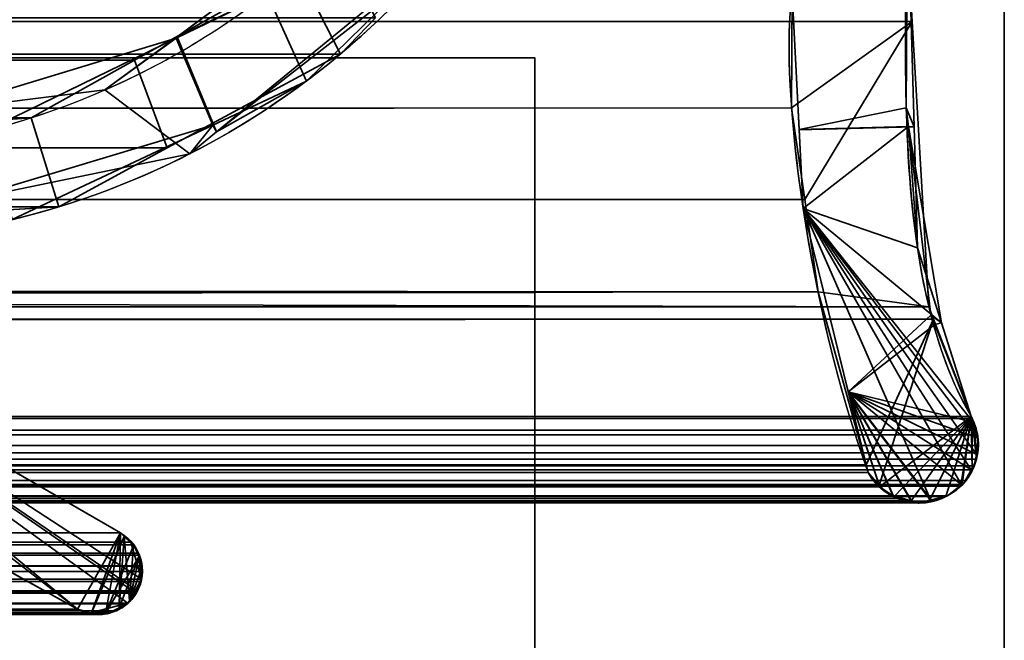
# Model space of a CAD drawing. Header units: millimetres. Extents: x -603 to 3703, y -115 to 249.
# Tile 576 of 656: x 1966.61 to 1975, y -4.96 to 0.33. Entities that reach past the tile are written whole.
import ezdxf

# ---------------------------------------------------------------- set-up
doc = ezdxf.new("R2010")
doc.units = ezdxf.units.MM
doc.layers.add('152', color=7, linetype='Continuous', true_color=0xffffff)

# ---------------------------------------------------------------- blocks, each defined once
blk = doc.blocks.new('UG_SURFACE_002')
at = {"layer": '152', "color": 252, "linetype": 'Continuous', "lineweight": 35}
for points in [[(2165, -13.3, 2212.25), (2165, 230.4, 2212.25), (835, 230.4, 2212.25), (835, -13.3, 2212.25)], [(985, -13.3, 2062.2499), (985, 230.4, 2062.2499), (2015.0001, 230.4, 2062.2499), (2015.0001, -13.3, 2062.2499)]]:
    blk.add_3dface(points, dxfattribs=at)
blk = doc.blocks.new('UG_SURFACE_090')
at = {"layer": '152', "color": 43, "linetype": 'Continuous', "lineweight": 35}
for points in [[(1094, 0, 948), (1120, 0, 951.5), (1971, 0, 2), (1029, 0, 2)], [(1120, 0, 1186.5), (1094, 0, 1190.0001), (1029, 0, 2017), (1971, 0, 2017)], [(1971, 0, 2017), (1971, 0, 2), (1120, 0, 951.5), (1120, 0, 1186.5)], [(1029, -34, 2017), (1971, -34, 2017), (1971, 0, 2017), (1029, 0, 2017)], [(1029, -2), (1029, 0, 2), (1971, 0, 2), (1971, -2)], [(1971, 0, 2), (1971, 0, 2017), (1971, -13, 30.5)], [(1971, 0, 2017), (1971, -34, 2017), (1971, -34), (1971, -29, 30.5)], [(1971, -29, 30.5), (1971, -13, 30.5), (1971, 0, 2017)], [(1971, -13, 30.5), (1971, -13), (1971, -2), (1971, 0, 2)], [(1029, -2), (1971, -2), (1971, -13), (1029, -13)]]:
    blk.add_3dface(points, dxfattribs=at)
blk = doc.blocks.new('UG_SURFACE_145')
at = {"layer": '152', "color": 7, "linetype": 'Continuous', "lineweight": 35}
for points in [[(1974.1695, 1.0733, 2019.4194), (1025.825, 2.6459, 2019.4249), (1025.7392, 0.3108, 2019.5107)], [(1025.7392, 0.3108, 2019.5107), (1974.2143, 0.3098, 2019.4643), (1974.1695, 1.0733, 2019.4194)], [(1969.6422, 0.342, 2014.8921), (1969.3426, 0.0339, 2014.5926), (1968.9752, 0.7572, 2014.2252), (1969.2748, 1.0739, 2014.5247)], [(1973.187, -0.4242, 2018.4369), (1973.1926, 0.5499, 2018.4426), (1974.1695, 1.0733, 2019.4194), (1974.2143, 0.3098, 2019.4643)], [(1968.9752, 0.7572, 2014.2252), (1967.5883, -0.0176, 2012.8384), (1032.4117, -0.0176, 2012.8384), (1031.0248, 0.7572, 2014.2252)], [(1967.5883, -0.0176, 2012.8384), (1968.9752, 0.7572, 2014.2252), (1969.3426, 0.0339, 2014.5926), (1967.8659, -0.767, 2013.1159)], [(1026.7696, -0.8721, 2018.4803), (1973.1926, 0.5499, 2018.4426), (1973.187, -0.4242, 2018.4369)], [(1026.7696, -0.8721, 2018.4803), (1026.8074, 0.5499, 2018.4426), (1973.1926, 0.5499, 2018.4426)], [(1969.3426, 0.0339, 2014.5926), (1030.3921, 0.4409, 2014.858), (1031.8078, -0.7461, 2013.4423)], [(1969.3426, 0.0339, 2014.5926), (1969.6422, 0.342, 2014.8921), (1030.3921, 0.4409, 2014.858)], [(1974.3572, -2.122, 2019.6073), (1025.7392, 0.3108, 2019.5107), (1025.651, -2.0878, 2019.599)], [(1974.3572, -2.122, 2019.6073), (1974.2143, 0.3098, 2019.4643), (1025.7392, 0.3108, 2019.5107)], [(1974.2143, 0.3098, 2019.4643), (1973.2999, -1.2074, 2018.5499), (1973.187, -0.4242, 2018.4369)], [(1974.2143, 0.3098, 2019.4643), (1974.3572, -2.122, 2019.6073), (1973.4131, -1.9929, 2018.6632), (1973.2999, -1.2074, 2018.5499)], [(1969.3426, 0.0339, 2014.5926), (1031.8078, -0.7461, 2013.4423), (1032.1108, -0.8301, 2013.1392)], [(1032.1108, -0.8301, 2013.1392), (1967.8659, -0.767, 2013.1159), (1969.3426, 0.0339, 2014.5926)], [(1033.2919, -0.5094, 2011.9581), (1032.4117, -0.0176, 2012.8384), (1967.5883, -0.0176, 2012.8384)], [(1033.2919, -0.5094, 2011.9581), (1967.5883, -0.0176, 2012.8384), (1966.7081, -0.5094, 2011.9581)], [(1960.5944, -0.0688, 2005.8444), (1962.7098, -1.2961, 2007.9598), (1967.1005, -4.6975, 2012.3506), (1959.7236, -0.597, 2004.9736)], [(1967.8659, -0.767, 2013.1159), (1966.9417, -1.2682, 2012.1918), (1966.7081, -0.5094, 2011.9581), (1967.5883, -0.0176, 2012.8384)], [(1973.187, -0.4242, 2018.4369), (1026.6945, -1.2001, 2018.5554), (1026.7696, -0.8721, 2018.4803)], [(1973.187, -0.4242, 2018.4369), (1973.2999, -1.2074, 2018.5499), (1026.6945, -1.2001, 2018.5554)], [(1966.7081, -0.5094, 2011.9581), (1965.6894, -0.5839, 2010.9394), (1034.3106, -0.5839, 2010.9394), (1033.2919, -0.5094, 2011.9581)], [(1965.6894, -0.5839, 2010.9394), (1966.7081, -0.5094, 2011.9581), (1966.9417, -1.2682, 2012.1918), (1965.8786, -1.3308, 2011.1287)], [(1959.7236, -0.597, 2004.9736), (1967.1005, -4.6975, 2012.3506), (1032.8995, -4.6975, 2012.3506), (1040.2764, -0.597, 2004.9736)], [(1966.9417, -1.2682, 2012.1918), (1967.8659, -0.767, 2013.1159), (1032.1108, -0.8301, 2013.1392)], [(1965.8786, -1.3308, 2011.1287), (1966.9417, -1.2682, 2012.1918), (1032.1108, -0.8301, 2013.1392)], [(1973.4131, -1.9929, 2018.6632), (1026.1754, -3.4656, 2019.0747), (1026.6945, -1.2001, 2018.5554)], [(1026.6945, -1.2001, 2018.5554), (1973.2999, -1.2074, 2018.5499), (1973.4131, -1.9929, 2018.6632)], [(1967.1005, -4.6975, 2012.3506), (1962.7098, -1.2961, 2007.9598), (1963.6825, -1.8586, 2008.9326)], [(1967.4683, -4.0486, 2012.7182), (1963.6825, -1.8586, 2008.9326), (1036.3175, -1.8586, 2008.9326), (1032.5317, -4.0486, 2012.7182)], [(1963.6825, -1.8586, 2008.9326), (1967.6461, -4.441, 2012.8961), (1967.6433, -4.4634, 2012.8932), (1967.6129, -4.5429, 2012.8629)], [(1967.6129, -4.5429, 2012.8629), (1967.6077, -4.5523, 2012.8577), (1967.6002, -4.5617, 2012.8503), (1963.6825, -1.8586, 2008.9326)], [(1967.6461, -4.441, 2012.8961), (1963.6825, -1.8586, 2008.9326), (1967.4683, -4.0486, 2012.7182), (1967.5566, -4.1271, 2012.8067)], [(1967.6002, -4.5617, 2012.8503), (1967.5317, -4.6469, 2012.7816), (1963.6825, -1.8586, 2008.9326)], [(1963.6825, -1.8586, 2008.9326), (1967.5317, -4.6469, 2012.7816), (1967.2132, -4.7292, 2012.4631), (1967.1005, -4.6975, 2012.3506)], [(1973.4131, -1.9929, 2018.6632), (1973.8216, -3.4666, 2019.0716), (1026.1754, -3.4656, 2019.0747)], [(1973.8216, -3.4666, 2019.0716), (1973.4131, -1.9929, 2018.6632), (1974.3572, -2.122, 2019.6073), (1974.3973, -2.2257, 2019.6474)], [(1025.651, -2.0878, 2019.599), (1025.5994, -2.2231, 2019.6507), (1974.3973, -2.2257, 2019.6474)], [(1025.651, -2.0878, 2019.599), (1974.3973, -2.2257, 2019.6474), (1974.3572, -2.122, 2019.6073)], [(1974.3973, -2.2257, 2019.6474), (1025.5994, -2.2231, 2019.6507), (1025.2817, -3.0566, 2019.9683)], [(1025.2817, -3.0566, 2019.9683), (1974.7183, -3.0566, 2019.9683), (1974.3973, -2.2257, 2019.6474)], [(1973.9295, -3.6511, 2019.1796), (1973.8398, -3.5319, 2019.0897), (1973.8216, -3.4666, 2019.0716), (1974.3973, -2.2257, 2019.6474)], [(1974.3973, -2.2257, 2019.6474), (1974.7183, -3.0566, 2019.9683), (1973.9367, -3.6559, 2019.1867), (1973.9295, -3.6511, 2019.1796)], [(1974.7634, -3.1716, 2020.0133), (1974.7251, -3.074, 2019.9752), (1025.2749, -3.074, 2019.9752), (1025.2366, -3.1716, 2020.0133)], [(1025.2749, -3.074, 2019.9752), (1974.7251, -3.074, 2019.9752), (1974.7183, -3.0566, 2019.9683), (1025.2817, -3.0566, 2019.9683)], [(1974.0602, -3.7382, 2019.3102), (1973.9367, -3.6559, 2019.1867), (1974.7183, -3.0566, 2019.9683)], [(1974.2063, -3.7758, 2019.4564), (1974.0835, -3.7538, 2019.3336), (1974.0602, -3.7382, 2019.3102), (1974.7183, -3.0566, 2019.9683)], [(1974.3606, -3.7769, 2019.6106), (1974.3026, -3.7931, 2019.5527), (1974.2063, -3.7758, 2019.4564), (1974.7183, -3.0566, 2019.9683)], [(1974.7183, -3.0566, 2019.9683), (1974.5004, -3.7378, 2019.7504), (1974.3606, -3.7769, 2019.6106)], [(1974.6287, -3.6509, 2019.8786), (1974.5169, -3.7332, 2019.7668), (1974.5004, -3.7378, 2019.7504), (1974.7183, -3.0566, 2019.9683)], [(1974.7183, -3.0566, 2019.9683), (1974.6422, -3.6359, 2019.8922), (1974.6287, -3.6509, 2019.8786)], [(1974.7247, -3.5105, 2019.9747), (1974.6737, -3.6004, 2019.9237), (1974.6422, -3.6359, 2019.8922), (1974.7183, -3.0566, 2019.9683)], [(1974.7247, -3.5105, 2019.9747), (1974.7183, -3.0566, 2019.9683), (1974.7251, -3.074, 2019.9752)], [(1974.7622, -3.4209, 2020.0121), (1974.7442, -3.4761, 2019.9943), (1974.7247, -3.5105, 2019.9747), (1974.7251, -3.074, 2019.9752)], [(1974.7251, -3.074, 2019.9752), (1974.7697, -3.3666, 2020.0198), (1974.7622, -3.4209, 2020.0121)], [(1974.7251, -3.074, 2019.9752), (1974.7634, -3.1716, 2020.0133), (1974.7682, -3.2122, 2020.0181)], [(1974.7682, -3.2122, 2020.0181), (1974.7787, -3.3021, 2020.0286), (1974.7697, -3.3666, 2020.0198), (1974.7251, -3.074, 2019.9752)], [(1025.2318, -3.2122, 2020.0181), (1974.7682, -3.2122, 2020.0181), (1974.7634, -3.1716, 2020.0133)], [(1025.2366, -3.1716, 2020.0133), (1025.2318, -3.2122, 2020.0181), (1974.7634, -3.1716, 2020.0133)], [(1974.7682, -3.2122, 2020.0181), (1025.2318, -3.2122, 2020.0181), (1025.2213, -3.3021, 2020.0286)], [(1974.7787, -3.3021, 2020.0286), (1974.7682, -3.2122, 2020.0181), (1025.2213, -3.3021, 2020.0286)], [(1025.2213, -3.3021, 2020.0286), (1025.2303, -3.3666, 2020.0198), (1974.7697, -3.3666, 2020.0198), (1974.7787, -3.3021, 2020.0286)], [(1974.7697, -3.3666, 2020.0198), (1025.2303, -3.3666, 2020.0198), (1025.2378, -3.4209, 2020.0121)], [(1974.7622, -3.4209, 2020.0121), (1974.7697, -3.3666, 2020.0198), (1025.2378, -3.4209, 2020.0121)], [(1974.7442, -3.4761, 2019.9943), (1025.2378, -3.4209, 2020.0121), (1025.2558, -3.4761, 2019.9943)], [(1974.7442, -3.4761, 2019.9943), (1974.7622, -3.4209, 2020.0121), (1025.2378, -3.4209, 2020.0121)], [(1025.2558, -3.4761, 2019.9943), (1025.2753, -3.5105, 2019.9747), (1974.7247, -3.5105, 2019.9747), (1974.7442, -3.4761, 2019.9943)], [(1974.6737, -3.6004, 2019.9237), (1025.2753, -3.5105, 2019.9747), (1025.3263, -3.6004, 2019.9237)], [(1974.6737, -3.6004, 2019.9237), (1974.7247, -3.5105, 2019.9747), (1025.2753, -3.5105, 2019.9747)], [(1026.1602, -3.5319, 2019.0897), (1026.1754, -3.4656, 2019.0747), (1973.8216, -3.4666, 2019.0716)], [(1973.8216, -3.4666, 2019.0716), (1973.8398, -3.5319, 2019.0897), (1026.1602, -3.5319, 2019.0897)], [(1974.6737, -3.6004, 2019.9237), (1025.3263, -3.6004, 2019.9237), (1025.3602, -3.6291, 2019.8898)], [(1025.3602, -3.6291, 2019.8898), (1974.6422, -3.6359, 2019.8922), (1974.6737, -3.6004, 2019.9237)], [(1026.0705, -3.6511, 2019.1796), (1973.8398, -3.5319, 2019.0897), (1973.9295, -3.6511, 2019.1796)], [(1026.0705, -3.6511, 2019.1796), (1026.1602, -3.5319, 2019.0897), (1973.8398, -3.5319, 2019.0897)], [(1025.3602, -3.6291, 2019.8898), (1025.4831, -3.7332, 2019.7668), (1974.5169, -3.7332, 2019.7668)], [(1974.5169, -3.7332, 2019.7668), (1974.6287, -3.6509, 2019.8786), (1025.3602, -3.6291, 2019.8898)], [(1974.6287, -3.6509, 2019.8786), (1974.6422, -3.6359, 2019.8922), (1025.3602, -3.6291, 2019.8898)], [(1026.0633, -3.6559, 2019.1867), (1973.9367, -3.6559, 2019.1867), (1974.0602, -3.7382, 2019.3102), (1025.9398, -3.7382, 2019.3102)], [(1973.9295, -3.6511, 2019.1796), (1026.0633, -3.6559, 2019.1867), (1026.0705, -3.6511, 2019.1796)], [(1973.9295, -3.6511, 2019.1796), (1973.9367, -3.6559, 2019.1867), (1026.0633, -3.6559, 2019.1867)], [(1025.4996, -3.7378, 2019.7504), (1974.5004, -3.7378, 2019.7504), (1974.5169, -3.7332, 2019.7668), (1025.4831, -3.7332, 2019.7668)], [(1025.6394, -3.7769, 2019.6106), (1974.3606, -3.7769, 2019.6106), (1974.5004, -3.7378, 2019.7504), (1025.4996, -3.7378, 2019.7504)], [(1025.6974, -3.7931, 2019.5527), (1974.2063, -3.7758, 2019.4564), (1974.3026, -3.7931, 2019.5527)], [(1025.6974, -3.7931, 2019.5527), (1025.7937, -3.7758, 2019.4564), (1974.2063, -3.7758, 2019.4564)], [(1974.0835, -3.7538, 2019.3336), (1025.7937, -3.7758, 2019.4564), (1025.9165, -3.7538, 2019.3336)], [(1974.0835, -3.7538, 2019.3336), (1974.2063, -3.7758, 2019.4564), (1025.7937, -3.7758, 2019.4564)], [(1025.9165, -3.7538, 2019.3336), (1974.0602, -3.7382, 2019.3102), (1974.0835, -3.7538, 2019.3336)], [(1025.9165, -3.7538, 2019.3336), (1025.9398, -3.7382, 2019.3102), (1974.0602, -3.7382, 2019.3102)], [(1974.3026, -3.7931, 2019.5527), (1025.6394, -3.7769, 2019.6106), (1025.6974, -3.7931, 2019.5527)], [(1974.3026, -3.7931, 2019.5527), (1974.3606, -3.7769, 2019.6106), (1025.6394, -3.7769, 2019.6106)], [(1032.4445, -4.1297, 2012.8055), (1967.5566, -4.1271, 2012.8067), (1967.4683, -4.0486, 2012.7182)], [(1967.4683, -4.0486, 2012.7182), (1032.5317, -4.0486, 2012.7182), (1032.4445, -4.1297, 2012.8055)], [(1032.3807, -4.223, 2012.8694), (1967.6208, -4.2216, 2012.8708), (1967.5806, -4.1484, 2012.8305)], [(1032.4095, -4.1622, 2012.8405), (1032.3807, -4.223, 2012.8694), (1967.5806, -4.1484, 2012.8305)], [(1032.4095, -4.1622, 2012.8405), (1967.5806, -4.1484, 2012.8305), (1967.5566, -4.1271, 2012.8067)], [(1967.5566, -4.1271, 2012.8067), (1032.4445, -4.1297, 2012.8055), (1032.4095, -4.1622, 2012.8405)], [(1967.6461, -4.441, 2012.8961), (1967.5566, -4.1271, 2012.8067), (1967.5806, -4.1484, 2012.8305), (1967.6208, -4.2216, 2012.8708)], [(1032.3613, -4.2638, 2012.8887), (1032.351, -4.3071, 2012.8989), (1967.6521, -4.3284, 2012.902)], [(1032.3613, -4.2638, 2012.8887), (1967.6298, -4.2376, 2012.8798), (1967.6208, -4.2216, 2012.8708)], [(1967.6208, -4.2216, 2012.8708), (1032.3807, -4.223, 2012.8694), (1032.3613, -4.2638, 2012.8887)], [(1032.3613, -4.2638, 2012.8887), (1967.6521, -4.3284, 2012.902), (1967.6298, -4.2376, 2012.8798)], [(1967.6208, -4.2216, 2012.8708), (1967.6298, -4.2376, 2012.8798), (1967.6521, -4.3284, 2012.902), (1967.6522, -4.3304, 2012.9023)], [(1967.6522, -4.3304, 2012.9023), (1967.6546, -4.3759, 2012.9046), (1967.6461, -4.441, 2012.8961), (1967.6208, -4.2216, 2012.8708)], [(1967.6522, -4.3304, 2012.9023), (1032.3497, -4.3306, 2012.9004), (1032.3462, -4.3976, 2012.9037)], [(1032.3462, -4.3976, 2012.9037), (1032.3519, -4.4412, 2012.8982), (1967.6522, -4.3304, 2012.9023)], [(1032.351, -4.3071, 2012.8989), (1032.3497, -4.3306, 2012.9004), (1967.6522, -4.3304, 2012.9023)], [(1032.351, -4.3071, 2012.8989), (1967.6522, -4.3304, 2012.9023), (1967.6521, -4.3284, 2012.902)], [(1967.6546, -4.3759, 2012.9046), (1967.6522, -4.3304, 2012.9023), (1032.3519, -4.4412, 2012.8982)], [(1967.6546, -4.3759, 2012.9046), (1032.3519, -4.4412, 2012.8982), (1032.352, -4.4415, 2012.898)], [(1032.352, -4.4415, 2012.898), (1967.6461, -4.441, 2012.8961), (1967.6546, -4.3759, 2012.9046)], [(1967.6433, -4.4634, 2012.8932), (1967.6461, -4.441, 2012.8961), (1032.352, -4.4415, 2012.898)], [(1032.352, -4.4415, 2012.898), (1967.6129, -4.5429, 2012.8629), (1967.6433, -4.4634, 2012.8932)], [(1967.6129, -4.5429, 2012.8629), (1032.352, -4.4415, 2012.898), (1032.3775, -4.5229, 2012.8725)], [(1032.3775, -4.5229, 2012.8725), (1032.3923, -4.5523, 2012.8577), (1967.6077, -4.5523, 2012.8577)], [(1967.6077, -4.5523, 2012.8577), (1967.6129, -4.5429, 2012.8629), (1032.3775, -4.5229, 2012.8725)], [(1032.3998, -4.5617, 2012.8503), (1967.6002, -4.5617, 2012.8503), (1967.6077, -4.5523, 2012.8577), (1032.3923, -4.5523, 2012.8577)], [(1032.4683, -4.6469, 2012.7816), (1967.5317, -4.6469, 2012.7816), (1967.6002, -4.5617, 2012.8503), (1032.3998, -4.5617, 2012.8503)], [(1967.5277, -4.6518, 2012.7778), (1032.4683, -4.6469, 2012.7816), (1032.4723, -4.6518, 2012.7778)], [(1967.5277, -4.6518, 2012.7778), (1967.5317, -4.6469, 2012.7816), (1032.4683, -4.6469, 2012.7816)], [(1967.5277, -4.6518, 2012.7778), (1032.4723, -4.6518, 2012.7778), (1032.5671, -4.706, 2012.6829)], [(1032.5671, -4.706, 2012.6829), (1967.4342, -4.7114, 2012.6841), (1967.5277, -4.6518, 2012.7778)], [(1032.787, -4.7307, 2012.4631), (1032.8995, -4.6975, 2012.3506), (1967.1005, -4.6975, 2012.3506)], [(1967.1005, -4.6975, 2012.3506), (1967.2132, -4.7292, 2012.4631), (1032.787, -4.7307, 2012.4631)], [(1967.2132, -4.7292, 2012.4631), (1967.5317, -4.6469, 2012.7816), (1967.5277, -4.6518, 2012.7778), (1967.4342, -4.7114, 2012.6841)], [(1967.4321, -4.7126, 2012.6822), (1032.5671, -4.706, 2012.6829), (1032.6014, -4.7255, 2012.6486)], [(1967.4321, -4.7126, 2012.6822), (1967.4342, -4.7114, 2012.6841), (1032.5671, -4.706, 2012.6829)], [(1967.4321, -4.7126, 2012.6822), (1032.6014, -4.7255, 2012.6486), (1032.6767, -4.735, 2012.5732)], [(1032.6767, -4.735, 2012.5732), (1967.3229, -4.7332, 2012.573), (1967.4321, -4.7126, 2012.6822)], [(1967.2657, -4.744, 2012.5158), (1967.3229, -4.7332, 2012.573), (1032.6767, -4.735, 2012.5732)], [(1967.2657, -4.744, 2012.5158), (1032.6767, -4.735, 2012.5732), (1032.7438, -4.7435, 2012.5062)], [(1032.7438, -4.7435, 2012.5062), (1967.2132, -4.7292, 2012.4631), (1967.2657, -4.744, 2012.5158)], [(1032.7438, -4.7435, 2012.5062), (1032.787, -4.7307, 2012.4631), (1967.2132, -4.7292, 2012.4631)], [(1967.4342, -4.7114, 2012.6841), (1967.4321, -4.7126, 2012.6822), (1967.3229, -4.7332, 2012.573), (1967.2132, -4.7292, 2012.4631)], [(1967.3229, -4.7332, 2012.573), (1967.2657, -4.744, 2012.5158), (1967.2132, -4.7292, 2012.4631)]]:
    blk.add_3dface(points, dxfattribs=at)
blk = doc.blocks.new('UG_SURFACE_146')
at = {"layer": '152', "color": 7, "linetype": 'Continuous', "lineweight": 35}
for points in [[(1974.1648, -0.4257, 2019.4149), (1974.1745, 2.4847, 2019.4244), (1973.1926, 0.5499, 2018.4426), (1973.2516, -0.6106, 2018.5015)], [(1974.1752, 1.3919, -7.75), (1974.1745, 2.4847, 2019.4244), (1974.1648, -0.4257, 2019.4149)], [(1973.2517, -0.6131, -7.75), (1973.1926, 0.5499, -7.75), (1974.1752, 1.3919, -7.75), (1974.2308, -0.5866, -7.75)], [(1974.1648, -0.4257, 2019.4149), (1974.2308, -0.5866, -7.75), (1974.1752, 1.3919, -7.75)], [(1969.5188, 1.3368, 2014.7688), (1967.9502, 0.1813, 2013.2003), (1968.286, -0.6301, 2013.536), (1969.8908, 0.6859, 2015.1408)], [(1967.9502, 0.1813, 2013.2003), (1969.5188, 1.3368, 2014.7688), (1969.4979, 1.3318, -7.75)], [(1969.4979, 1.3318, -7.75), (1968.7172, 0.5474, -7.75), (1967.9502, 0.1813, 2013.2003)], [(1969.8954, 0.6251, -7.75), (1969.052, -0.1965, -7.75), (1968.7172, 0.5474, -7.75), (1969.4979, 1.3318, -7.75)], [(1969.8954, 0.6251, -7.75), (1969.8908, 0.6859, 2015.1408), (1968.286, -0.6301, 2013.536)], [(1968.286, -0.6301, 2013.536), (1969.052, -0.1965, -7.75), (1969.8954, 0.6251, -7.75)], [(1967.942, 0.1689, -7.75), (1968.7172, 0.5474, -7.75), (1969.052, -0.1965, -7.75), (1968.2553, -0.5715, -7.75)], [(1968.7172, 0.5474, -7.75), (1967.942, 0.1689, -7.75), (1967.9502, 0.1813, 2013.2003)], [(1973.2517, -0.6131, -7.75), (1973.2516, -0.6106, 2018.5015), (1973.1926, 0.5499, 2018.4426), (1973.1926, 0.5499, -7.75)], [(1967.942, 0.1689, -7.75), (1966.3274, -0.6193, -7.75), (1965.9042, -0.4504, 2011.1542)], [(1965.9042, -0.4504, 2011.1542), (1967.3343, -0.2724, 2012.5842), (1967.942, 0.1689, -7.75)], [(1968.2553, -0.5715, -7.75), (1966.5442, -1.3769, -7.75), (1966.3274, -0.6193, -7.75), (1967.942, 0.1689, -7.75)], [(1967.9502, 0.1813, 2013.2003), (1967.3343, -0.2724, 2012.5842), (1968.0597, -0.8157, 2013.3097), (1968.286, -0.6301, 2013.536)], [(1967.3343, -0.2724, 2012.5842), (1967.9502, 0.1813, 2013.2003), (1967.942, 0.1689, -7.75)], [(1960.5944, -0.0688, -7.75), (1962.7098, -1.2961, -7.75), (1967.1005, -4.6975, -7.75), (1959.7236, -0.597, -7.75)], [(1959.7236, -0.597, 2004.9736), (1967.1005, -4.6975, 2012.3506), (1962.7098, -1.2961, 2007.9598), (1960.5944, -0.0688, 2005.8444)], [(1968.286, -0.6301, 2013.536), (1968.2553, -0.5715, -7.75), (1969.052, -0.1965, -7.75)], [(1966.0914, -1.2235, 2011.3413), (1968.0597, -0.8157, 2013.3097), (1967.3343, -0.2724, 2012.5842), (1965.9042, -0.4504, 2011.1542)], [(1974.1838, -0.585, 2019.4337), (1974.1648, -0.4257, 2019.4149), (1973.2516, -0.6106, 2018.5015)], [(1974.1648, -0.4257, 2019.4149), (1974.1838, -0.585, 2019.4337), (1974.2308, -0.5866, -7.75)], [(1968.2553, -0.5715, -7.75), (1968.0597, -0.8157, 2013.3097), (1966.0914, -1.2235, 2011.3413)], [(1966.0914, -1.2235, 2011.3413), (1966.5442, -1.3769, -7.75), (1968.2553, -0.5715, -7.75)], [(1968.2553, -0.5715, -7.75), (1968.286, -0.6301, 2013.536), (1968.0597, -0.8157, 2013.3097)], [(1974.1838, -0.585, 2019.4337), (1973.2516, -0.6106, 2018.5015), (1973.2858, -1.283, 2018.5359)], [(1974.2308, -0.5866, -7.75), (1974.2597, -1.6173, -7.75), (1973.2858, -1.283, -7.75), (1973.2517, -0.6131, -7.75)], [(1973.2858, -1.283, 2018.5359), (1973.6706, -2.845, 2018.9207), (1974.375, -2.1926, 2019.6249), (1974.1838, -0.585, 2019.4337)], [(1974.4638, -2.2577, -7.75), (1974.2597, -1.6173, -7.75), (1974.1838, -0.585, 2019.4337)], [(1974.1838, -0.585, 2019.4337), (1974.375, -2.1926, 2019.6249), (1974.4638, -2.2577, -7.75)], [(1974.2597, -1.6173, -7.75), (1974.2308, -0.5866, -7.75), (1974.1838, -0.585, 2019.4337)], [(1959.7236, -0.597, -7.75), (1967.1005, -4.6975, -7.75), (1967.1005, -4.6975, 2012.3506), (1959.7236, -0.597, 2004.9736)], [(1973.2858, -1.283, 2018.5359), (1973.2516, -0.6106, 2018.5015), (1973.2517, -0.6131, -7.75)], [(1973.2858, -1.283, 2018.5359), (1973.2517, -0.6131, -7.75), (1973.2858, -1.283, -7.75)], [(1967.1005, -4.6975, -7.75), (1962.7098, -1.2961, -7.75), (1963.6825, -1.8586, -7.75)], [(1962.7098, -1.2961, 2007.9598), (1967.1005, -4.6975, 2012.3506), (1963.6818, -1.8582, 2008.9319)], [(1973.2858, -1.283, -7.75), (1973.6706, -2.845, 2018.9207), (1973.2858, -1.283, 2018.5359)], [(1973.2858, -1.283, -7.75), (1973.6731, -2.8554, -7.75), (1973.6706, -2.845, 2018.9207)], [(1973.2858, -1.283, -7.75), (1974.732, -3.1027, -7.75), (1974.7726, -3.2386, -7.75)], [(1974.7726, -3.2386, -7.75), (1974.7771, -3.2537, -7.75), (1974.7638, -3.3802, -7.75), (1973.2858, -1.283, -7.75)], [(1973.2858, -1.283, -7.75), (1974.2597, -1.6173, -7.75), (1974.4638, -2.2577, -7.75)], [(1974.4638, -2.2577, -7.75), (1974.7183, -3.0566, -7.75), (1974.732, -3.1027, -7.75), (1973.2858, -1.283, -7.75)], [(1973.2858, -1.283, -7.75), (1974.6345, -3.6377, -7.75), (1974.5169, -3.7332, -7.75), (1974.376, -3.7785, -7.75)], [(1974.7638, -3.3802, -7.75), (1974.7578, -3.4365, -7.75), (1974.7176, -3.511, -7.75), (1973.2858, -1.283, -7.75)], [(1974.7176, -3.511, -7.75), (1974.661, -3.6162, -7.75), (1974.6345, -3.6377, -7.75), (1973.2858, -1.283, -7.75)], [(1973.6731, -2.8554, -7.75), (1973.2858, -1.283, -7.75), (1974.376, -3.7785, -7.75)], [(1963.6825, -1.8586, 2008.9326), (1963.6818, -1.8582, 2008.9319), (1967.1005, -4.6975, 2012.3506)], [(1967.4683, -4.0486, -7.75), (1963.6825, -1.8586, -7.75), (1963.6825, -1.8586, 2008.9326), (1967.4683, -4.0486, 2012.7182)], [(1963.6825, -1.8586, -7.75), (1967.4683, -4.0486, -7.75), (1967.2209, -4.7345, -7.75), (1967.1005, -4.6975, -7.75)], [(1967.4683, -4.0486, 2012.7182), (1963.6825, -1.8586, 2008.9326), (1967.1005, -4.6975, 2012.3506)], [(1974.4066, -2.272, 2019.6567), (1974.375, -2.1926, 2019.6249), (1973.6706, -2.845, 2018.9207)], [(1974.375, -2.1926, 2019.6249), (1974.4066, -2.272, 2019.6567), (1974.4638, -2.2577, -7.75)], [(1974.7183, -3.0566, -7.75), (1974.4638, -2.2577, -7.75), (1974.4066, -2.272, 2019.6567)], [(1973.6706, -2.845, 2018.9207), (1974.7351, -3.1036, 2019.9852), (1974.7183, -3.0566, 2019.9683), (1974.4066, -2.272, 2019.6567)], [(1974.4066, -2.272, 2019.6567), (1974.7183, -3.0566, 2019.9683), (1974.7183, -3.0566, -7.75)], [(1973.8398, -3.5319, -7.75), (1973.8398, -3.5319, 2019.0897), (1973.6706, -2.845, 2018.9207), (1973.6731, -2.8554, -7.75)], [(1973.6706, -2.845, 2018.9207), (1973.8398, -3.5319, 2019.0897), (1973.8696, -3.5803, 2019.1195), (1973.9347, -3.642, 2019.1846)], [(1973.9347, -3.642, 2019.1846), (1974.0154, -3.7184, 2019.2654), (1974.0493, -3.7285, 2019.2993), (1973.6706, -2.845, 2018.9207)], [(1974.0493, -3.7285, 2019.2993), (1974.2082, -3.7758, 2019.4583), (1973.6706, -2.845, 2018.9207)], [(1974.2082, -3.7758, 2019.4583), (1974.2678, -3.7935, 2019.5179), (1974.3757, -3.7674, 2019.6257), (1973.6706, -2.845, 2018.9207)], [(1973.6706, -2.845, 2018.9207), (1974.7715, -3.2381, 2020.0214), (1974.7698, -3.2006, 2020.0198), (1974.7351, -3.1036, 2019.9852)], [(1974.3757, -3.7674, 2019.6257), (1974.5169, -3.7332, 2019.7668), (1974.6361, -3.6376, 2019.886), (1973.6706, -2.845, 2018.9207)], [(1973.6706, -2.845, 2018.9207), (1974.7672, -3.379, 2020.0171), (1974.7761, -3.3434, 2020.0262), (1974.7715, -3.2381, 2020.0214)], [(1974.6361, -3.6376, 2019.886), (1974.6571, -3.6207, 2019.907), (1974.7241, -3.5127, 2019.974), (1973.6706, -2.845, 2018.9207)], [(1974.7241, -3.5127, 2019.974), (1974.7394, -3.4879, 2019.9895), (1974.7672, -3.379, 2020.0171), (1973.6706, -2.845, 2018.9207)], [(1973.6731, -2.8554, -7.75), (1974.0518, -3.7295, -7.75), (1973.9733, -3.6892, -7.75), (1973.9367, -3.6461, -7.75)], [(1973.6731, -2.8554, -7.75), (1974.2072, -3.7788, -7.75), (1974.1366, -3.7728, -7.75), (1974.0518, -3.7295, -7.75)], [(1973.6731, -2.8554, -7.75), (1974.376, -3.7785, -7.75), (1974.3401, -3.79, -7.75), (1974.2072, -3.7788, -7.75)], [(1973.9367, -3.6461, -7.75), (1973.8398, -3.5319, -7.75), (1973.6731, -2.8554, -7.75)], [(1974.732, -3.1027, -7.75), (1974.7183, -3.0566, -7.75), (1974.7183, -3.0566, 2019.9683)], [(1974.7183, -3.0566, 2019.9683), (1974.7351, -3.1036, 2019.9852), (1974.732, -3.1027, -7.75)], [(1974.7726, -3.2386, -7.75), (1974.732, -3.1027, -7.75), (1974.7351, -3.1036, 2019.9852)], [(1974.7351, -3.1036, 2019.9852), (1974.7698, -3.2006, 2020.0198), (1974.7726, -3.2386, -7.75)], [(1974.7672, -3.379, 2020.0171), (1974.7638, -3.3802, -7.75), (1974.7771, -3.2537, -7.75)], [(1974.7771, -3.2537, -7.75), (1974.7761, -3.3434, 2020.0262), (1974.7672, -3.379, 2020.0171)], [(1974.7698, -3.2006, 2020.0198), (1974.7715, -3.2381, 2020.0214), (1974.7726, -3.2386, -7.75)], [(1974.7771, -3.2537, -7.75), (1974.7715, -3.2381, 2020.0214), (1974.7761, -3.3434, 2020.0262)], [(1974.7771, -3.2537, -7.75), (1974.7726, -3.2386, -7.75), (1974.7715, -3.2381, 2020.0214)], [(1974.7241, -3.5127, 2019.974), (1974.7176, -3.511, -7.75), (1974.7578, -3.4365, -7.75)], [(1974.7578, -3.4365, -7.75), (1974.7394, -3.4879, 2019.9895), (1974.7241, -3.5127, 2019.974)], [(1974.7638, -3.3802, -7.75), (1974.7672, -3.379, 2020.0171), (1974.7394, -3.4879, 2019.9895)], [(1974.7394, -3.4879, 2019.9895), (1974.7578, -3.4365, -7.75), (1974.7638, -3.3802, -7.75)], [(1974.7176, -3.511, -7.75), (1974.7241, -3.5127, 2019.974), (1974.6571, -3.6207, 2019.907)], [(1974.6571, -3.6207, 2019.907), (1974.661, -3.6162, -7.75), (1974.7176, -3.511, -7.75)], [(1973.8696, -3.5803, 2019.1195), (1973.8398, -3.5319, -7.75), (1973.9367, -3.6461, -7.75)], [(1973.8696, -3.5803, 2019.1195), (1973.8398, -3.5319, 2019.0897), (1973.8398, -3.5319, -7.75)], [(1973.9367, -3.6461, -7.75), (1973.9347, -3.642, 2019.1846), (1973.8696, -3.5803, 2019.1195)], [(1974.0154, -3.7184, 2019.2654), (1973.9347, -3.642, 2019.1846), (1973.9367, -3.6461, -7.75)], [(1974.0154, -3.7184, 2019.2654), (1973.9367, -3.6461, -7.75), (1973.9733, -3.6892, -7.75)], [(1974.0154, -3.7184, 2019.2654), (1973.9733, -3.6892, -7.75), (1974.0518, -3.7295, -7.75)], [(1974.6345, -3.6377, -7.75), (1974.6361, -3.6376, 2019.886), (1974.5169, -3.7332, 2019.7668)], [(1974.5169, -3.7332, 2019.7668), (1974.5169, -3.7332, -7.75), (1974.6345, -3.6377, -7.75)], [(1974.6361, -3.6376, 2019.886), (1974.6345, -3.6377, -7.75), (1974.661, -3.6162, -7.75)], [(1974.661, -3.6162, -7.75), (1974.6571, -3.6207, 2019.907), (1974.6361, -3.6376, 2019.886)], [(1974.0518, -3.7295, -7.75), (1974.0493, -3.7285, 2019.2993), (1974.0154, -3.7184, 2019.2654)], [(1974.1366, -3.7728, -7.75), (1974.2082, -3.7758, 2019.4583), (1974.0493, -3.7285, 2019.2993)], [(1974.0493, -3.7285, 2019.2993), (1974.0518, -3.7295, -7.75), (1974.1366, -3.7728, -7.75)], [(1974.1366, -3.7728, -7.75), (1974.2072, -3.7788, -7.75), (1974.2082, -3.7758, 2019.4583)], [(1974.2082, -3.7758, 2019.4583), (1974.2072, -3.7788, -7.75), (1974.3401, -3.79, -7.75)], [(1974.3401, -3.79, -7.75), (1974.2678, -3.7935, 2019.5179), (1974.2082, -3.7758, 2019.4583)], [(1974.3401, -3.79, -7.75), (1974.3757, -3.7674, 2019.6257), (1974.2678, -3.7935, 2019.5179)], [(1974.3401, -3.79, -7.75), (1974.376, -3.7785, -7.75), (1974.3757, -3.7674, 2019.6257)], [(1974.5169, -3.7332, -7.75), (1974.5169, -3.7332, 2019.7668), (1974.3757, -3.7674, 2019.6257)], [(1974.3757, -3.7674, 2019.6257), (1974.376, -3.7785, -7.75), (1974.5169, -3.7332, -7.75)], [(1967.1005, -4.6975, 2012.3506), (1967.1594, -4.7238, 2012.4094), (1967.2198, -4.728, 2012.4698), (1967.4683, -4.0486, 2012.7182)], [(1967.2198, -4.728, 2012.4698), (1967.5007, -4.0777, 2012.7506), (1967.4683, -4.0486, 2012.7182)], [(1967.2198, -4.728, 2012.4698), (1967.3413, -4.7364, 2012.5914), (1967.582, -4.1509, 2012.8319), (1967.5007, -4.0777, 2012.7506)], [(1967.4683, -4.0486, -7.75), (1967.3406, -4.7341, -7.75), (1967.2481, -4.7429, -7.75), (1967.2209, -4.7345, -7.75)], [(1967.4572, -4.6916, -7.75), (1967.3843, -4.7299, -7.75), (1967.3406, -4.7341, -7.75), (1967.4683, -4.0486, -7.75)], [(1967.4572, -4.6916, -7.75), (1967.4683, -4.0486, -7.75), (1967.5, -4.0756, -7.75)], [(1967.5456, -4.6273, -7.75), (1967.5194, -4.6589, -7.75), (1967.4572, -4.6916, -7.75), (1967.5, -4.0756, -7.75)], [(1967.5, -4.0756, -7.75), (1967.4683, -4.0486, -7.75), (1967.4683, -4.0486, 2012.7182)], [(1967.4683, -4.0486, 2012.7182), (1967.5007, -4.0777, 2012.7506), (1967.5, -4.0756, -7.75)], [(1967.5713, -4.1364, -7.75), (1967.5, -4.0756, -7.75), (1967.5007, -4.0777, 2012.7506)], [(1967.5456, -4.6273, -7.75), (1967.5, -4.0756, -7.75), (1967.5713, -4.1364, -7.75), (1967.5794, -4.152, -7.75)], [(1967.5007, -4.0777, 2012.7506), (1967.582, -4.1509, 2012.8319), (1967.5713, -4.1364, -7.75)], [(1967.6288, -4.2465, 2012.8789), (1967.5834, -4.1522, 2012.8334), (1967.582, -4.1509, 2012.8319), (1967.3413, -4.7364, 2012.5914)], [(1967.5794, -4.152, -7.75), (1967.6275, -4.2458, -7.75), (1967.5456, -4.6273, -7.75)], [(1967.582, -4.1509, 2012.8319), (1967.5794, -4.152, -7.75), (1967.5713, -4.1364, -7.75)], [(1967.6275, -4.2458, -7.75), (1967.5794, -4.152, -7.75), (1967.582, -4.1509, 2012.8319)], [(1967.582, -4.1509, 2012.8319), (1967.5834, -4.1522, 2012.8334), (1967.6275, -4.2458, -7.75)], [(1967.5834, -4.1522, 2012.8334), (1967.6288, -4.2465, 2012.8789), (1967.6275, -4.2458, -7.75)], [(1967.6288, -4.2465, 2012.8789), (1967.3413, -4.7364, 2012.5914), (1967.3539, -4.7372, 2012.604), (1967.4582, -4.6873, 2012.7082)], [(1967.4582, -4.6873, 2012.7082), (1967.5221, -4.6566, 2012.7721), (1967.5471, -4.6262, 2012.7971), (1967.6288, -4.2465, 2012.8789)], [(1967.6408, -4.4457, -7.75), (1967.6077, -4.5523, -7.75), (1967.5456, -4.6273, -7.75), (1967.6275, -4.2458, -7.75)], [(1967.6505, -4.3457, 2012.9006), (1967.641, -4.2719, 2012.8911), (1967.6288, -4.2465, 2012.8789), (1967.5471, -4.6262, 2012.7971)], [(1967.641, -4.2719, -7.75), (1967.6275, -4.2458, -7.75), (1967.6288, -4.2465, 2012.8789)], [(1967.6408, -4.4457, -7.75), (1967.6275, -4.2458, -7.75), (1967.641, -4.2719, -7.75), (1967.6477, -4.3454, -7.75)], [(1967.6288, -4.2465, 2012.8789), (1967.641, -4.2719, 2012.8911), (1967.641, -4.2719, -7.75)], [(1967.6477, -4.3454, -7.75), (1967.641, -4.2719, -7.75), (1967.641, -4.2719, 2012.8911)], [(1967.641, -4.2719, 2012.8911), (1967.6505, -4.3457, 2012.9006), (1967.6477, -4.3454, -7.75)], [(1967.6434, -4.4464, 2012.8934), (1967.6546, -4.3771, 2012.9046), (1967.6505, -4.3457, 2012.9006), (1967.5471, -4.6262, 2012.7971)], [(1967.6477, -4.3454, -7.75), (1967.6532, -4.4056, -7.75), (1967.6408, -4.4457, -7.75)], [(1967.6532, -4.4056, -7.75), (1967.6477, -4.3454, -7.75), (1967.6505, -4.3457, 2012.9006)], [(1967.6505, -4.3457, 2012.9006), (1967.6546, -4.3771, 2012.9046), (1967.6532, -4.4056, -7.75)], [(1967.5471, -4.6262, 2012.7971), (1967.6077, -4.5523, 2012.8577), (1967.6373, -4.4839, 2012.8872), (1967.6434, -4.4464, 2012.8934)], [(1967.6408, -4.4457, -7.75), (1967.6373, -4.4839, 2012.8872), (1967.6077, -4.5523, 2012.8577)], [(1967.6077, -4.5523, 2012.8577), (1967.6077, -4.5523, -7.75), (1967.6408, -4.4457, -7.75)], [(1967.6408, -4.4457, -7.75), (1967.6434, -4.4464, 2012.8934), (1967.6373, -4.4839, 2012.8872)], [(1967.6434, -4.4464, 2012.8934), (1967.6408, -4.4457, -7.75), (1967.6532, -4.4056, -7.75)], [(1967.6532, -4.4056, -7.75), (1967.6546, -4.3771, 2012.9046), (1967.6434, -4.4464, 2012.8934)], [(1967.5471, -4.6262, 2012.7971), (1967.5456, -4.6273, -7.75), (1967.6077, -4.5523, -7.75)], [(1967.6077, -4.5523, -7.75), (1967.6077, -4.5523, 2012.8577), (1967.5471, -4.6262, 2012.7971)], [(1967.1594, -4.7238, 2012.4094), (1967.1005, -4.6975, -7.75), (1967.2209, -4.7345, -7.75)], [(1967.1594, -4.7238, 2012.4094), (1967.1005, -4.6975, 2012.3506), (1967.1005, -4.6975, -7.75)], [(1967.4572, -4.6916, -7.75), (1967.4582, -4.6873, 2012.7082), (1967.3539, -4.7372, 2012.604)], [(1967.3539, -4.7372, 2012.604), (1967.3843, -4.7299, -7.75), (1967.4572, -4.6916, -7.75)], [(1967.4582, -4.6873, 2012.7082), (1967.4572, -4.6916, -7.75), (1967.5194, -4.6589, -7.75)], [(1967.5194, -4.6589, -7.75), (1967.5221, -4.6566, 2012.7721), (1967.4582, -4.6873, 2012.7082)], [(1967.5221, -4.6566, 2012.7721), (1967.5194, -4.6589, -7.75), (1967.5456, -4.6273, -7.75)], [(1967.5456, -4.6273, -7.75), (1967.5471, -4.6262, 2012.7971), (1967.5221, -4.6566, 2012.7721)], [(1967.2209, -4.7345, -7.75), (1967.2198, -4.728, 2012.4698), (1967.1594, -4.7238, 2012.4094)], [(1967.3406, -4.7341, -7.75), (1967.3413, -4.7364, 2012.5914), (1967.2198, -4.728, 2012.4698)], [(1967.2198, -4.728, 2012.4698), (1967.2209, -4.7345, -7.75), (1967.2481, -4.7429, -7.75)], [(1967.2198, -4.728, 2012.4698), (1967.2481, -4.7429, -7.75), (1967.3406, -4.7341, -7.75)], [(1967.3413, -4.7364, 2012.5914), (1967.3406, -4.7341, -7.75), (1967.3843, -4.7299, -7.75)], [(1967.3843, -4.7299, -7.75), (1967.3539, -4.7372, 2012.604), (1967.3413, -4.7364, 2012.5914)]]:
    blk.add_3dface(points, dxfattribs=at)
blk = doc.blocks.new('UG_SURFACE_152')
at = {"layer": '152', "color": 252, "linetype": 'Continuous', "lineweight": 35}
for points in [[(1023.5, -30.22, 2021.75), (1976.5, -30.22, 2021.75), (1976.5, 62.62, 2021.75), (1023.5, 62.62, 2021.75)], [(1025, -30.22, 2020.2501), (1025, 62.62, 2020.2501), (1975, 62.62, 2020.2501), (1975, -30.22, 2020.2501)]]:
    blk.add_3dface(points, dxfattribs=at)

msp = doc.modelspace()

# ---------------------------------------------------------------- linework, layer by layer
at = {"layer": '152', "color": 252, "linetype": 'Continuous', "lineweight": -3, "true_color": 0x939598}
for p, q in [((1975, -30.22, 2020.25), (1975, 62.62, 2020.25)), ((1971, 0, 2), (1971, -2)), ((1029, 0, 2017), (1971, 0, 2017)), ((1029, 0, 2), (1971, 0, 2)), ((1971, 0, 2017), (1971, -34, 2017)), ((1971, 0, 2), (1971, 0, 2017)), ((1967.1005, -4.6975, 2012.3505), (1959.7236, -0.597, 2004.9736)), ((1959.7236, -0.597, 2004.9736), (1967.1005, -4.6975, 2012.3505)), ((1959.7236, -0.597, -7.75), (1967.1005, -4.6975, -7.75)), ((1967.4683, -4.0486, -7.75), (1963.6825, -1.8586, -7.75)), ((1967.4683, -4.0486, 2012.7183), (1963.6825, -1.8586, 2008.9325)), ((1967.4683, -4.0486, 2012.7183), (1963.6825, -1.8586, 2008.9325)), ((1029, -2), (1971, -2)), ((1971, -2), (1971, -13)), ((1974.7183, -3.0566, 2019.9683), (1025.2817, -3.0566, 2019.9683)), ((1974.7183, -3.0566, -7.75), (1974.7183, -3.0566, 2019.9683)), ((1973.8398, -3.5319, 2019.0898), (1026.1602, -3.5319, 2019.0898)), ((1973.8398, -3.5319, -7.75), (1973.8398, -3.5319, 2019.0898)), ((1974.5169, -3.7332, 2019.7669), (1025.4831, -3.7332, 2019.7669)), ((1974.5169, -3.7332, -7.75), (1974.5169, -3.7332, 2019.7669)), ((1967.4683, -4.0486, 2012.7183), (1032.5317, -4.0486, 2012.7183)), ((1967.4683, -4.0486, -7.75), (1967.4683, -4.0486, 2012.7183)), ((1967.6078, -4.5523, 2012.8578), (1032.3922, -4.5523, 2012.8578)), ((1967.6078, -4.5523, -7.75), (1967.6078, -4.5523, 2012.8578)), ((1967.1005, -4.6975, 2012.3505), (1032.8995, -4.6975, 2012.3505)), ((1967.1005, -4.6975, -7.75), (1967.1005, -4.6975, 2012.3505))]:
    msp.add_line(p, q, dxfattribs=at)
for points in [[(1974.7183, -3.0566, -7.75), (1973.9096, -1.668, -7.75), (1974.2322, 0.6697, -7.75), (1974.175, 2.6459, -7.75)], [(1974.175, 2.6459, 2019.425), (1974.2322, 0.6697, 2019.4822), (1973.9096, -1.668, 2019.1596), (1974.7183, -3.0566, 2019.9683)], [(1963.6124, -0.7357, 2008.8624), (1966.0145, -1.1357, 2011.2645), (1968.4414, -0.1772, 2013.6914), (1969.9214, 1.7573, 2015.1714)], [(1963.6124, -0.7357, -7.75), (1966.0145, -1.1357, -7.75), (1968.4414, -0.1772, -7.75), (1969.9214, 1.7573, -7.75)], [(1963.7144, -1.4582, -7.75), (1966.2053, -1.9092, -7.75), (1968.7426, -0.9513, -7.75), (1970.3143, 1.0331, -7.75)], [(1970.3143, 1.0331, 2015.5643), (1968.7426, -0.9513, 2013.9926), (1966.2053, -1.9092, 2011.4553), (1963.7144, -1.4582, 2008.9644)], [(1973.8398, -3.5319, 2019.0898), (1973.3398, -2.1669, 2018.5898), (1973.0783, -0.2606, 2018.3283), (1973.1926, 0.5499, 2018.4426)], [(1973.1926, 0.5499, -7.75), (1973.0783, -0.2606, -7.75), (1973.3398, -2.1669, -7.75), (1973.8398, -3.5319, -7.75)], [(1974.7183, -3.0566, 2019.9683), (1974.8497, -3.2988, 2020.0997), (1974.7594, -3.602, 2020.0094), (1974.5169, -3.7332, 2019.7669)], [(1974.7183, -3.0566, -7.75), (1974.8497, -3.2988, -7.75), (1974.7594, -3.602, -7.75), (1974.5169, -3.7332, -7.75)], [(1974.5169, -3.7332, 2019.7669), (1974.2742, -3.8648, 2019.5242), (1973.971, -3.7744, 2019.221), (1973.8398, -3.5319, 2019.0898)], [(1973.8398, -3.5319, -7.75), (1973.971, -3.7744, -7.75), (1974.2742, -3.8648, -7.75), (1974.5169, -3.7332, -7.75)], [(1967.4683, -4.0486, 2012.7183), (1967.6442, -4.1502, 2012.8942), (1967.7065, -4.3746, 2012.9565), (1967.6078, -4.5523, 2012.8578)], [(1967.6078, -4.5523, -7.75), (1967.7065, -4.3746, -7.75), (1967.6442, -4.1502, -7.75), (1967.4683, -4.0486, -7.75)], [(1967.1005, -4.6975, -7.75), (1967.2807, -4.7973, -7.75), (1967.508, -4.7325, -7.75), (1967.6078, -4.5523, -7.75)], [(1967.6078, -4.5523, 2012.8578), (1967.508, -4.7325, 2012.758), (1967.2807, -4.7973, 2012.5307), (1967.1005, -4.6975, 2012.3505)]]:
    msp.add_open_spline(points, degree=3, dxfattribs=at)
for points, knots in [([(1974.7183, -3.0566, 2019.9683), (1974.4958, -2.6745, 2019.7458), (1974.3596, -2.2152, 2019.6096), (1974.1993, -1.2668, 2019.4493), (1974.1711, -0.7791, 2019.4211), (1974.1428, 0.6888, 2019.3928), (1974.2033, 1.6671, 2019.4533), (1974.175, 2.6459, 2019.425)], [0, 0, 0, 0, 0.25, 0.25, 0.5, 0.5, 1, 1, 1, 1]), ([(1963.6124, -0.7357, 2008.8624), (1964.7368, -0.923, 2009.9868), (1965.8602, -0.8246, 2011.1102), (1967.4986, -0.226, 2012.7486), (1968.0245, 0.0461, 2013.2745), (1969.0276, 0.7643, 2014.2776), (1969.5041, 1.2119, 2014.7541), (1969.9214, 1.7573, 2015.1714)], [0, 0, 0, 0, 0.5, 0.5, 0.75, 0.75, 1, 1, 1, 1]), ([(1963.7144, -1.4582, 2008.9644), (1964.8849, -1.6701, 2010.1349), (1966.0566, -1.583, 2011.3066), (1967.7688, -0.985, 2013.0188), (1968.3191, -0.7102, 2013.5691), (1969.3711, 0.0189, 2014.6211), (1969.8726, 0.4754, 2015.1226), (1970.3143, 1.0331, 2015.5643)], [0, 0, 0, 0, 0.5, 0.5, 0.75, 0.75, 1, 1, 1, 1]), ([(1973.1926, 0.5499, 2018.4426), (1973.143, 0.1984, 2018.393), (1973.1642, -0.1546, 2018.4142), (1973.2225, -0.8574, 2018.4725), (1973.2695, -1.2037, 2018.5195), (1973.4466, -2.232, 2018.6966), (1973.6093, -2.9028, 2018.8593), (1973.8398, -3.5319, 2019.0898)], [0, 0, 0, 0, 0.25, 0.25, 0.5, 0.5, 1, 1, 1, 1]), ([(1974.7183, -3.0566, 2019.9683), (1974.7372, -3.0914, 2019.9872), (1974.7529, -3.1304, 2020.0029), (1974.774, -3.2131, 2020.024), (1974.7794, -3.2581, 2020.0294), (1974.7779, -3.3425, 2020.0279), (1974.7722, -3.3831, 2020.0222), (1974.7572, -3.4399, 2020.0072), (1974.7512, -3.4583, 2020.0012), (1974.7261, -3.5226, 2019.9761), (1974.7015, -3.5646, 2019.9515), (1974.6596, -3.6187, 2019.9096), (1974.6445, -3.6355, 2019.8945), (1974.5942, -3.6847, 2019.8442), (1974.5562, -3.712, 2019.8062), (1974.5169, -3.7332, 2019.7669)], [0, 0, 0, 0, 0.152287, 0.152287, 0.306001, 0.306001, 0.446166, 0.446166, 0.515799, 0.515799, 0.70073, 0.70073, 0.794034, 0.794034, 1, 1, 1, 1]), ([(1974.5169, -3.7332, 2019.7669), (1974.4489, -3.7701, 2019.6989), (1974.3754, -3.7897, 2019.6254), (1974.2291, -3.7966, 2019.4791), (1974.1541, -3.7837, 2019.4041), (1974.0292, -3.7307, 2019.2792), (1973.9762, -3.6968, 2019.2262), (1973.8958, -3.6181, 2019.1458), (1973.8647, -3.578, 2019.1147), (1973.8398, -3.5319, 2019.0898)], [0, 0, 0, 0, 0.298689, 0.298689, 0.60048, 0.60048, 0.832685, 0.832685, 1, 1, 1, 1]), ([(1967.4683, -4.0486, 2012.7183), (1967.5092, -4.0723, 2012.7592), (1967.5485, -4.1054, 2012.7985), (1967.5999, -4.1743, 2012.8499), (1967.617, -4.2045, 2012.867), (1967.6406, -4.2658, 2012.8906), (1967.6484, -4.2968, 2012.8984), (1967.654, -4.3441, 2012.904), (1967.6548, -4.36, 2012.9048), (1967.6543, -4.4055, 2012.9043), (1967.6503, -4.4355, 2012.9003), (1967.636, -4.4917, 2012.886), (1967.6255, -4.5186, 2012.8755), (1967.6112, -4.5461, 2012.8612), (1967.6095, -4.5492, 2012.8595), (1967.6078, -4.5523, 2012.8578)], [0, 0, 0, 0, 0.297332, 0.297332, 0.475176, 0.475176, 0.626222, 0.626222, 0.700259, 0.700259, 0.839966, 0.839966, 0.981612, 0.981612, 1, 1, 1, 1]), ([(1967.6078, -4.5523, 2012.8578), (1967.5859, -4.5919, 2012.8359), (1967.5579, -4.6254, 2012.8079), (1967.5128, -4.6649, 2012.7628), (1967.4972, -4.6764, 2012.7472), (1967.4653, -4.6966, 2012.7153), (1967.4488, -4.7053, 2012.6988), (1967.3787, -4.7361, 2012.6287), (1967.3217, -4.7464, 2012.5717), (1967.2096, -4.7417, 2012.4596), (1967.1528, -4.7264, 2012.4028), (1967.1005, -4.6975, 2012.3505)], [0, 0, 0, 0, 0.194827, 0.194827, 0.289712, 0.289712, 0.384511, 0.384511, 0.691551, 0.691551, 1, 1, 1, 1])]:
    msp.add_open_spline(points, degree=3, knots=knots, dxfattribs=at)

# ---------------------------------------------------------------- block references
for name in ['UG_SURFACE_002', 'UG_SURFACE_152', 'UG_SURFACE_090', 'UG_SURFACE_145', 'UG_SURFACE_146']:
    msp.add_blockref(name, (0, 0), dxfattribs=at)

doc.saveas('drawing.dxf')
